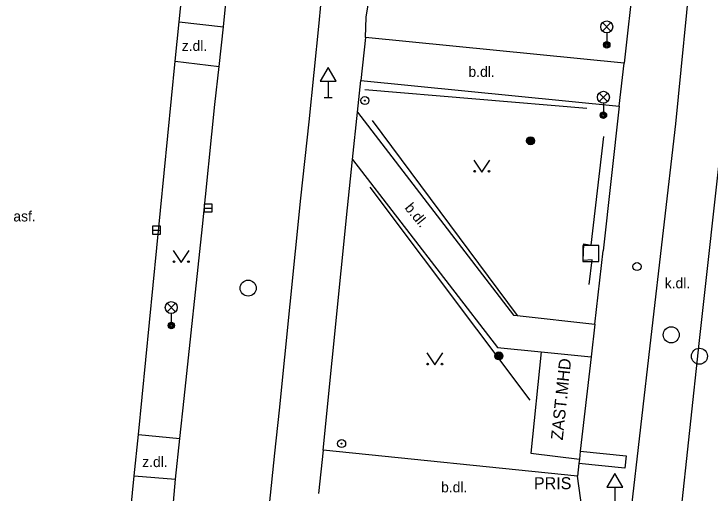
# Model space of a CAD drawing. Extents: x -595546 to -593986, y -1160845 to -1159202.
# Drawn here: x -594523.43 to -594479.94, y -1159964.74 to -1159934.78 of the extents above; entities that cross this region are included whole.
import ezdxf

# ---------------------------------------------------------------- set-up
doc = ezdxf.new("R2010")
doc.units = 0
for name, color, linetype in [('Level 25', 7, 'Continuous'), ('Level 26', 7, 'Continuous'), ('Level 27', 7, 'Continuous'), ('Level 28', 7, 'Continuous'), ('Level 33', 7, 'Continuous'), ('Level 34', 7, 'Continuous'), ('Level 36', 7, 'Continuous'), ('Specificka linie pasportu komunikaci', 7, 'Continuous'), ('TM - chodniky - VP', 7, 'Continuous'), ('TM - komunikace - VP', 7, 'Continuous'), ('TM - letecke snimky - pomocna linie', 7, 'Continuous'), ('TM - popis objektu', 7, 'Continuous'), ('TM - popis povrchu', 7, 'Continuous'), ('TM - rozhrani mezi zpev. plochami mezi sebou - VP', 7, 'Continuous'), ('TM - rozhrani ploch obecne - VP', 7, 'Continuous'), ('TM - zabradli - VP', 7, 'Continuous')]:
    doc.layers.add(name, color=color, linetype=linetype)

msp = doc.modelspace()

# ---------------------------------------------------------------- linework, layer by layer
at = {"layer": 'Level 25'}
for centre, radius in [((-594501.51, -1159940.2), 0.25), ((-594501.51, -1159940.2), 0.0303), ((-594491.16, -1159942.72), 0.25), ((-594491.16, -1159942.72), 0.2), ((-594491.16, -1159942.72), 0.15), ((-594491.16, -1159942.72), 0.1), ((-594491.16, -1159942.72), 0.05), ((-594493.14, -1159956.17), 0.25), ((-594493.14, -1159956.17), 0.2), ((-594493.14, -1159956.17), 0.15), ((-594493.14, -1159956.17), 0.1), ((-594493.14, -1159956.17), 0.05), ((-594502.96, -1159961.65), 0.25), ((-594502.96, -1159961.65), 0.0303)]:
    msp.add_circle(centre, radius, dxfattribs=at)
at = {"layer": 'Level 26'}
msp.add_lwpolyline([(-594487.9, -1159950.27), (-594486.9, -1159950.27), (-594486.9, -1159949.27), (-594487.9, -1159949.27)], close=True, dxfattribs=at)
at = {"layer": 'Level 27'}
for p, q in [((-594511.54, -1159946.92), (-594511.04, -1159946.92)), ((-594514.78, -1159948.3), (-594514.28, -1159948.3))]:
    msp.add_line(p, q, dxfattribs=at)
for points in [[(-594511.54, -1159947.17), (-594511.04, -1159947.17), (-594511.04, -1159946.67), (-594511.54, -1159946.67)], [(-594514.78, -1159948.55), (-594514.28, -1159948.55), (-594514.28, -1159948.05), (-594514.78, -1159948.05)]]:
    msp.add_lwpolyline(points, close=True, dxfattribs=at)
for centre in [(-594508.8, -1159951.93), (-594482.37, -1159954.85), (-594480.61, -1159956.19)]:
    msp.add_circle(centre, 0.5, dxfattribs=at)
at = {"layer": 'Level 28'}
msp.add_circle((-594484.51, -1159950.58), 0.25, dxfattribs=at)
at = {"layer": 'Level 33'}
for p, q in [((-594486.665, -1159935.86), (-594486.135, -1159935.33)), ((-594486.665, -1159935.33), (-594486.135, -1159935.86)), ((-594486.4, -1159935.97), (-594486.4, -1159936.72)), ((-594486.875, -1159940.26), (-594486.345, -1159939.73)), ((-594486.875, -1159939.73), (-594486.345, -1159940.26)), ((-594486.61, -1159940.37), (-594486.61, -1159941.12)), ((-594513.865, -1159953.41), (-594513.335, -1159952.88)), ((-594513.865, -1159952.88), (-594513.335, -1159953.41)), ((-594513.6, -1159953.52), (-594513.6, -1159954.27))]:
    msp.add_line(p, q, dxfattribs=at)
for centre, radius in [((-594486.4, -1159935.595), 0.375), ((-594486.4, -1159936.72), 0.2), ((-594486.4, -1159936.72), 0.145), ((-594486.4, -1159936.72), 0.0876), ((-594486.61, -1159939.995), 0.375), ((-594486.61, -1159941.12), 0.2), ((-594486.61, -1159941.12), 0.145), ((-594486.61, -1159941.12), 0.0876), ((-594513.6, -1159953.145), 0.375), ((-594513.6, -1159954.27), 0.2), ((-594513.6, -1159954.27), 0.145), ((-594513.6, -1159954.27), 0.0876)]:
    msp.add_circle(centre, radius, dxfattribs=at)
at = {"layer": 'Level 34'}
for p, q in [((-594503.8, -1159938.992), (-594503.8, -1159940.01)), ((-594504.05, -1159940.01), (-594503.55, -1159940.01)), ((-594485.9, -1159964.382), (-594485.9, -1159965.4))]:
    msp.add_line(p, q, dxfattribs=at)
for points in [[(-594504.3, -1159938.992), (-594503.3, -1159938.992), (-594503.8, -1159938.126)], [(-594486.4, -1159964.382), (-594485.4, -1159964.382), (-594485.9, -1159963.516)]]:
    msp.add_lwpolyline(points, close=True, dxfattribs=at)
at = {"layer": 'Level 36'}
for points in [[(-594494.7, -1159943.92), (-594494.2, -1159944.67), (-594493.7, -1159943.92)], [(-594513.48, -1159949.58), (-594512.98, -1159950.33), (-594512.48, -1159949.58)], [(-594497.64, -1159955.98), (-594497.14, -1159956.73), (-594496.64, -1159955.98)]]:
    msp.add_lwpolyline(points, dxfattribs=at)
for centre in [(-594494.65, -1159944.62), (-594493.751, -1159944.62), (-594513.43, -1159950.28), (-594512.531, -1159950.28), (-594497.59, -1159956.68), (-594496.691, -1159956.68)]:
    msp.add_circle(centre, 0.05, dxfattribs=at)
at = {"layer": 'Specificka linie pasportu komunikaci'}
for points in [[(-594501.48, -1159936.26), (-594501.77, -1159938.95)], [(-594485.63, -1159940.56), (-594485.31, -1159937.87)], [(-594504.12, -1159962.06), (-594504.4, -1159964.78)], [(-594487.86, -1159966.4), (-594488.23, -1159963.69)]]:
    msp.add_lwpolyline(points, dxfattribs=at)
at = {"layer": 'TM - chodniky - VP'}
for points in [[(-594484.11, -1159927.01), (-594485.31, -1159937.87)], [(-594501.48, -1159936.26), (-594501.43, -1159934.99), (-594501.2, -1159933.58), (-594500.82, -1159932.3)], [(-594485.31, -1159937.87), (-594501.48, -1159936.26)], [(-594501.97, -1159940.93), (-594501.77, -1159938.95)], [(-594501.77, -1159938.95), (-594485.63, -1159940.56)], [(-594485.63, -1159940.56), (-594486.63, -1159949.6)], [(-594501.97, -1159940.93), (-594492.22, -1159953.61)], [(-594504.12, -1159962.06), (-594502.99, -1159950.85), (-594502.59, -1159946.9), (-594502.28, -1159943.88)], [(-594502.28, -1159943.88), (-594493.22, -1159955.64)], [(-594487.15, -1159954.19), (-594486.63, -1159949.6)], [(-594487.38, -1159956.23), (-594488.05, -1159962.12)], [(-594488.23, -1159963.69), (-594504.12, -1159962.06)], [(-594488.05, -1159962.12), (-594488.11, -1159962.63)], [(-594488.14, -1159962.89), (-594488.23, -1159963.69)], [(-594488.11, -1159962.63), (-594488.14, -1159962.89)]]:
    msp.add_lwpolyline(points, dxfattribs=at)
at = {"layer": 'TM - komunikace - VP'}
for points in [[(-594513.11, -1159935.27), (-594511.68, -1159921.28)], [(-594504.36, -1159935.36), (-594504.27, -1159934.23), (-594504.07, -1159932.84), (-594503.73, -1159931.58), (-594503.3, -1159930.45), (-594502.8, -1159929.41), (-594502.12, -1159928.29), (-594501.33, -1159927.24), (-594500.46, -1159926.3), (-594499.42, -1159925.49), (-594498.35, -1159924.82), (-594497.11, -1159924.23), (-594496.05, -1159923.84), (-594494.71, -1159923.5), (-594493.53, -1159923.33), (-594492.21, -1159923.27), (-594491.06, -1159923.33)], [(-594510.35, -1159935.59), (-594510.13, -1159933.46), (-594509.21, -1159924.59)], [(-594481.08, -1159931.29), (-594482.11, -1159941.65)], [(-594513.36, -1159937.73), (-594513.11, -1159935.27)], [(-594510.61, -1159938.07), (-594510.35, -1159935.59)], [(-594508.46, -1159975.17), (-594507.13, -1159962.24), (-594506.84, -1159959.56), (-594505.5, -1159946.31), (-594504.99, -1159941.54), (-594504.36, -1159935.36)], [(-594515.66, -1159961.08), (-594513.36, -1159937.73)], [(-594513.06, -1159961.33), (-594512.8, -1159958.84), (-594511.66, -1159948.08), (-594510.88, -1159940.45), (-594510.61, -1159938.07)], [(-594482.11, -1159941.65), (-594483.65, -1159954.99), (-594484.94, -1159966.25)], [(-594515.93, -1159963.66), (-594515.66, -1159961.08)], [(-594513.33, -1159963.88), (-594513.06, -1159961.33)], [(-594517.3, -1159977.72), (-594515.93, -1159963.66)], [(-594514.78, -1159977.82), (-594513.47, -1159965.31), (-594513.33, -1159963.88)]]:
    msp.add_lwpolyline(points, dxfattribs=at)
at = {"layer": 'TM - letecke snimky - pomocna linie'}
for points in [[(-594492.22, -1159953.61), (-594491.99, -1159953.64), (-594487.15, -1159954.19)], [(-594493.22, -1159955.64), (-594490.5, -1159955.92)], [(-594490.5, -1159955.92), (-594491.15, -1159962.25), (-594488.11, -1159962.63)], [(-594490.5, -1159955.92), (-594487.38, -1159956.23)]]:
    msp.add_lwpolyline(points, dxfattribs=at)
at = {"layer": 'TM - rozhrani mezi zpev. plochami mezi sebou - VP'}
for points in [[(-594487.15, -1159954.19), (-594487.38, -1159956.23)], [(-594488.05, -1159962.12), (-594485.18, -1159962.41), (-594485.27, -1159963.19), (-594488.14, -1159962.89)]]:
    msp.add_lwpolyline(points, dxfattribs=at)
at = {"layer": 'TM - rozhrani ploch obecne - VP'}
for points in [[(-594481.08, -1159931.29), (-594478.05, -1159931.68), (-594479.17, -1159942.06), (-594480.62, -1159955.2), (-594481.83, -1159966.46), (-594483.43, -1159981.17)], [(-594513.11, -1159935.27), (-594510.35, -1159935.59)], [(-594513.36, -1159937.73), (-594510.61, -1159938.07)], [(-594502.28, -1159943.88), (-594501.97, -1159940.93)], [(-594515.66, -1159961.08), (-594513.06, -1159961.33)], [(-594515.93, -1159963.66), (-594513.33, -1159963.88)]]:
    msp.add_lwpolyline(points, dxfattribs=at)
at = {"layer": 'TM - zabradli - VP'}
for points in [[(-594501.51, -1159939.51), (-594487.64, -1159940.67)], [(-594501.05, -1159941.44), (-594491.99, -1159953.64)], [(-594487.5, -1159951.71), (-594487.31, -1159950.17), (-594487.87, -1159950.2), (-594487.84, -1159949.15), (-594487.37, -1159949.25), (-594486.58, -1159942.45)], [(-594501.2, -1159945.62), (-594491.21, -1159958.94)]]:
    msp.add_lwpolyline(points, dxfattribs=at)

# ---------------------------------------------------------------- texts
at = {"layer": 'TM - popis objektu'}
msp.add_text('ZAST.MHD', height=0.75, rotation=84, dxfattribs=at).set_placement((-594489.15, -1159961.46))
msp.add_text('PRIS', height=0.75, dxfattribs=at).set_placement((-594490.95, -1159964.5))
at = {"layer": 'TM - popis povrchu'}
for s, p in [('z.dl.', (-594512.95, -1159937.1)), ('b.dl.', (-594495.04, -1159938.72)), ('asf.', (-594523.47, -1159947.76)), ('k.dl.', (-594482.78, -1159951.94)), ('z.dl.', (-594515.42, -1159963.12)), ('b.dl.', (-594496.75, -1159964.7))]:
    msp.add_text(s, height=0.65, dxfattribs=at).set_placement(p)
msp.add_text('b.dl.', height=0.65, rotation=309.48, dxfattribs=at).set_placement((-594499.06, -1159946.93))

doc.saveas('drawing.dxf')
